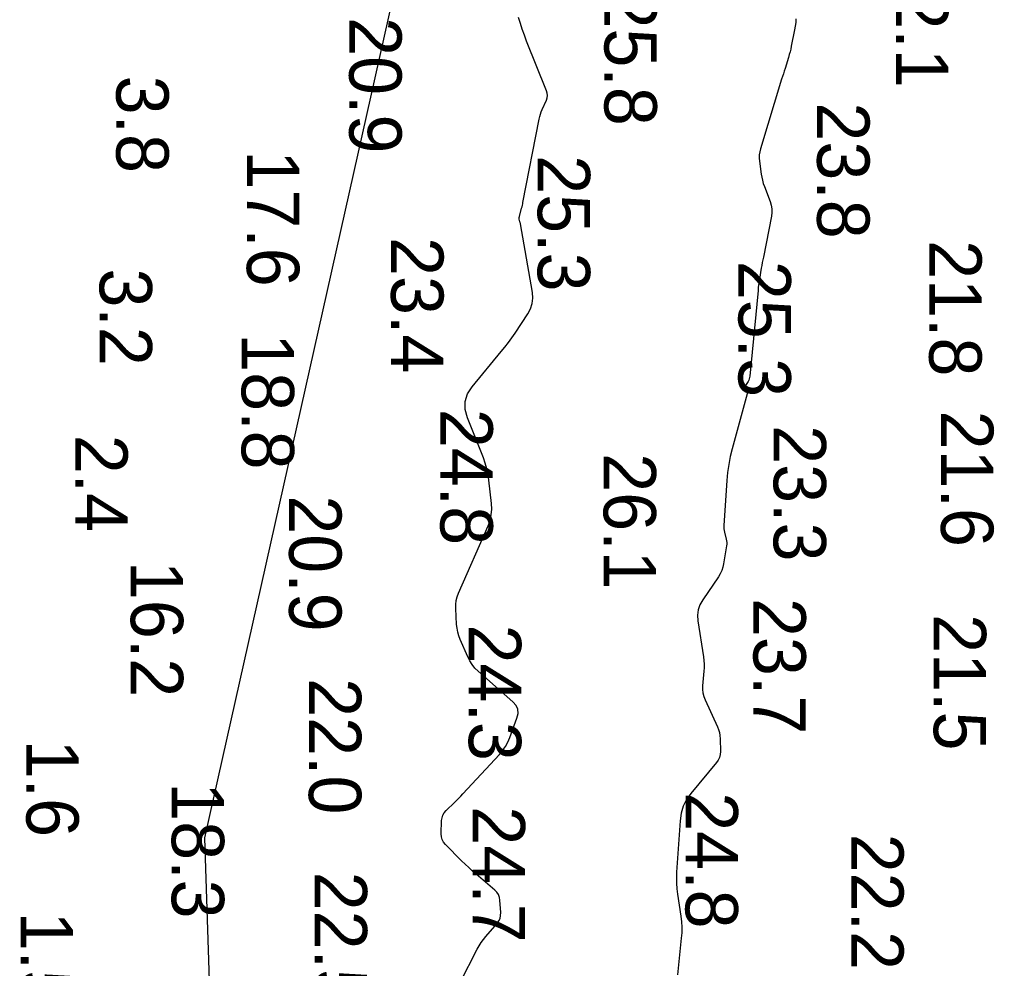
# Model space of a CAD drawing. Extents: x 1178573 to 1187098, y 693282 to 751751.
# Drawn here: x 1182242.9 to 1182479, y 744784.3 to 745010.6 of the extents above; entities that cross this region are included whole.
import ezdxf

# ---------------------------------------------------------------- set-up
doc = ezdxf.new("R2010")
doc.units = 0
for name, color, linetype in [('G-ANNO-PATT', 7, 'Continuous'), ('V-HYDS-MAJR', 7, 'Continuous'), ('V-HYDS-SOUN', 7, 'Continuous')]:
    doc.layers.add(name, color=color, linetype=linetype)

msp = doc.modelspace()

# ---------------------------------------------------------------- linework, layer by layer
at = {"layer": 'G-ANNO-PATT'}
for p, q in [((1182513.26, 745825.17), (1182287, 744815.43)), ((1182362.36, 745009.76), (1182361.94, 745011.19)), ((1182362.82, 745008.35), (1182362.36, 745009.76)), ((1182428.05, 745009.95), (1182427.94, 745009.07)), ((1182428.12, 745010.83), (1182428.05, 745009.95)), ((1182363.32, 745006.94), (1182362.82, 745008.35)), ((1182363.86, 745005.55), (1182363.32, 745006.94)), ((1182427.79, 745008.19), (1182427, 745004.29)), ((1182427.94, 745009.07), (1182427.79, 745008.19)), ((1182368.6, 744993.63), (1182363.86, 745005.55)), ((1182426.52, 745002.3), (1182426.32, 745001.64)), ((1182426.7, 745002.96), (1182426.52, 745002.3)), ((1182426.86, 745003.62), (1182426.7, 745002.96)), ((1182427, 745004.29), (1182426.86, 745003.62)), ((1182426.32, 745001.64), (1182425.51, 744999.03)), ((1182425.11, 744997.73), (1182424.91, 744997.08)), ((1182425.31, 744998.38), (1182425.11, 744997.73)), ((1182425.51, 744999.03), (1182425.31, 744998.38)), ((1182424.7, 744996.42), (1182419.64, 744979.86)), ((1182424.91, 744997.08), (1182424.7, 744996.42)), ((1182368.76, 744993.07), (1182368.6, 744993.63)), ((1182368.81, 744992.52), (1182368.76, 744993.07)), ((1182367.58, 744989.21), (1182368.56, 744991.41)), ((1182368.56, 744991.41), (1182368.74, 744991.96)), ((1182368.74, 744991.96), (1182368.81, 744992.52)), ((1182366.99, 744987.51), (1182367.16, 744988.08)), ((1182367.16, 744988.08), (1182367.35, 744988.65)), ((1182367.35, 744988.65), (1182367.58, 744989.21)), ((1182362.99, 744967.05), (1182366.86, 744986.92)), ((1182366.86, 744986.92), (1182366.99, 744987.51)), ((1182419.46, 744979.12), (1182419.35, 744978.38)), ((1182419.64, 744979.86), (1182419.46, 744979.12)), ((1182419.35, 744978.38), (1182419.33, 744977.63)), ((1182419.33, 744977.63), (1182419.4, 744976.87)), ((1182419.4, 744976.87), (1182419.82, 744973.81)), ((1182419.82, 744973.81), (1182419.94, 744973.06)), ((1182419.94, 744973.06), (1182420.11, 744972.31)), ((1182420.11, 744972.31), (1182420.32, 744971.57)), ((1182420.32, 744971.57), (1182420.58, 744970.85)), ((1182420.58, 744970.85), (1182421.96, 744967.23)), ((1182362.92, 744966.7), (1182362.99, 744967.05)), ((1182421.96, 744967.23), (1182422.23, 744966.39)), ((1182362.15, 744963.7), (1182362.67, 744965.66)), ((1182362.67, 744965.66), (1182362.76, 744966.01)), ((1182362.76, 744966.01), (1182362.84, 744966.35)), ((1182362.84, 744966.35), (1182362.92, 744966.7)), ((1182422.23, 744966.39), (1182422.36, 744965.53)), ((1182422.37, 744964.66), (1182422.26, 744963.78)), ((1182422.36, 744965.53), (1182422.37, 744964.66)), ((1182362.06, 744963.27), (1182362.11, 744963.49)), ((1182362.06, 744963.21), (1182362.06, 744963.27)), ((1182362.06, 744963.16), (1182362.06, 744963.21)), ((1182362.06, 744963.11), (1182362.06, 744963.16)), ((1182362.08, 744963.05), (1182362.06, 744963.11)), ((1182362.27, 744962.42), (1182362.08, 744963.05)), ((1182362.11, 744963.49), (1182362.12, 744963.54)), ((1182362.12, 744963.54), (1182362.13, 744963.59)), ((1182362.13, 744963.59), (1182362.14, 744963.65)), ((1182362.14, 744963.65), (1182362.15, 744963.7)), ((1182362.3, 744962.29), (1182362.27, 744962.42)), ((1182362.33, 744962.17), (1182362.3, 744962.29)), ((1182362.36, 744962.04), (1182362.33, 744962.17)), ((1182362.38, 744961.92), (1182362.36, 744962.04)), ((1182422.26, 744963.78), (1182420.34, 744954.01)), ((1182365.23, 744945.51), (1182362.38, 744961.92)), ((1182420.09, 744952.69), (1182419.97, 744952.02)), ((1182420.21, 744953.35), (1182420.09, 744952.69)), ((1182420.34, 744954.01), (1182420.21, 744953.35)), ((1182419.85, 744951.36), (1182419.41, 744948.7)), ((1182419.97, 744952.02), (1182419.85, 744951.36)), ((1182419.3, 744948.03), (1182419.21, 744947.36)), ((1182419.41, 744948.7), (1182419.3, 744948.03)), ((1182365.34, 744944.17), (1182365.23, 744945.51)), ((1182419.06, 744946.02), (1182417.12, 744925.55)), ((1182419.13, 744946.69), (1182419.06, 744946.02)), ((1182419.21, 744947.36), (1182419.13, 744946.69)), ((1182365.21, 744942.89), (1182365.34, 744944.17)), ((1182364.17, 744940.47), (1182364.82, 744941.65)), ((1182364.82, 744941.65), (1182365.21, 744942.89)), ((1182361.11, 744935.86), (1182364.17, 744940.47)), ((1182359.52, 744933.6), (1182360.33, 744934.72)), ((1182360.33, 744934.72), (1182361.11, 744935.86)), ((1182350.88, 744923.04), (1182357.81, 744931.42)), ((1182357.81, 744931.42), (1182358.68, 744932.5)), ((1182358.68, 744932.5), (1182359.52, 744933.6)), ((1182416.69, 744924.3), (1182415.78, 744922.88)), ((1182416.86, 744924.6), (1182416.69, 744924.3)), ((1182416.98, 744924.9), (1182416.86, 744924.6)), ((1182417.07, 744925.22), (1182416.98, 744924.9)), ((1182417.12, 744925.55), (1182417.07, 744925.22)), ((1182349.76, 744921.32), (1182350.88, 744923.04)), ((1182415.71, 744922.74), (1182415.7, 744922.61)), ((1182415.7, 744922.61), (1182415.74, 744922.48)), ((1182415.78, 744922.88), (1182415.71, 744922.74)), ((1182415.74, 744922.48), (1182415.84, 744922.36)), ((1182415.84, 744922.36), (1182416.34, 744921.88)), ((1182349.2, 744919.51), (1182349.76, 744921.32)), ((1182416.49, 744921.32), (1182412.9, 744908.25)), ((1182416.34, 744921.88), (1182416.44, 744921.76)), ((1182416.44, 744921.76), (1182416.5, 744921.62)), ((1182416.52, 744921.48), (1182416.49, 744921.32)), ((1182416.5, 744921.62), (1182416.52, 744921.48)), ((1182349.18, 744917.62), (1182349.2, 744919.51)), ((1182349.72, 744915.64), (1182349.18, 744917.62)), ((1182353.53, 744906.1), (1182349.72, 744915.64)), ((1182412.9, 744908.25), (1182412.44, 744906.39)), ((1182354, 744904.79), (1182353.53, 744906.1)), ((1182412.44, 744906.39), (1182412.07, 744904.5)), ((1182354.38, 744903.46), (1182354, 744904.79)), ((1182354.67, 744902.11), (1182354.38, 744903.46)), ((1182412.07, 744904.5), (1182411.8, 744902.6)), ((1182354.86, 744900.73), (1182354.67, 744902.11)), ((1182355.47, 744895.19), (1182354.86, 744900.73)), ((1182411.62, 744900.68), (1182410.9, 744889.97)), ((1182411.8, 744902.6), (1182411.62, 744900.68)), ((1182355.41, 744892.47), (1182355.53, 744893.81)), ((1182355.53, 744893.81), (1182355.47, 744895.19)), ((1182355.12, 744891.15), (1182355.41, 744892.47)), ((1182347.59, 744873.78), (1182354.65, 744889.85)), ((1182354.65, 744889.85), (1182355.12, 744891.15)), ((1182410.9, 744889.97), (1182410.89, 744889.55)), ((1182410.89, 744889.55), (1182410.91, 744889.14)), ((1182410.91, 744889.14), (1182410.97, 744888.73)), ((1182410.97, 744888.73), (1182411.05, 744888.33)), ((1182411.05, 744888.33), (1182411.47, 744886.71)), ((1182411.47, 744886.71), (1182411.55, 744886.3)), ((1182411.54, 744885.07), (1182410.85, 744880.79)), ((1182411.59, 744885.48), (1182411.54, 744885.07)), ((1182411.55, 744886.3), (1182411.59, 744885.89)), ((1182411.59, 744885.89), (1182411.59, 744885.48)), ((1182410.67, 744879.96), (1182410.4, 744879.16)), ((1182410.85, 744880.79), (1182410.67, 744879.96)), ((1182409.6, 744877.67), (1182405.87, 744872.22)), ((1182410.05, 744878.4), (1182409.6, 744877.67)), ((1182410.4, 744879.16), (1182410.05, 744878.4)), ((1182347.04, 744872), (1182347.26, 744872.9)), ((1182347.26, 744872.9), (1182347.59, 744873.78)), ((1182346.94, 744871.08), (1182347.04, 744872)), ((1182346.94, 744870.15), (1182346.94, 744871.08)), ((1182347.16, 744866.35), (1182346.94, 744870.15)), ((1182405.21, 744871.04), (1182404.8, 744869.81)), ((1182405.87, 744872.22), (1182405.21, 744871.04)), ((1182404.8, 744869.81), (1182404.63, 744868.53)), ((1182404.63, 744868.53), (1182404.72, 744867.18)), ((1182347.26, 744865.41), (1182347.16, 744866.35)), ((1182347.43, 744864.49), (1182347.26, 744865.41)), ((1182404.72, 744867.18), (1182406.03, 744858.59)), ((1182347.69, 744863.59), (1182347.43, 744864.49)), ((1182348.03, 744862.71), (1182347.69, 744863.59)), ((1182349.82, 744858.57), (1182348.03, 744862.71)), ((1182350.29, 744857.62), (1182349.82, 744858.57)), ((1182406.03, 744858.59), (1182406.14, 744857.73)), ((1182350.86, 744856.74), (1182350.29, 744857.62)), ((1182351.52, 744855.93), (1182350.86, 744856.74)), ((1182352.27, 744855.19), (1182351.52, 744855.93)), ((1182406.14, 744857.73), (1182406.19, 744856.87)), ((1182406.19, 744856), (1182406.14, 744855.14)), ((1182406.19, 744856.87), (1182406.19, 744856)), ((1182360.58, 744847.87), (1182352.27, 744855.19)), ((1182406.14, 744855.14), (1182405.85, 744851.67)), ((1182405.85, 744851.67), (1182405.83, 744850.82)), ((1182405.83, 744850.82), (1182405.92, 744849.98)), ((1182405.92, 744849.98), (1182406.11, 744849.16)), ((1182406.11, 744849.16), (1182406.42, 744848.36)), ((1182361.33, 744847.02), (1182360.58, 744847.87)), ((1182361.74, 744846.08), (1182361.33, 744847.02)), ((1182406.42, 744848.36), (1182409.36, 744841.93)), ((1182361.56, 744843.96), (1182361.82, 744845.06)), ((1182361.82, 744845.06), (1182361.74, 744846.08)), ((1182359.86, 744839.37), (1182361.56, 744843.96)), ((1182409.36, 744841.93), (1182409.63, 744841.23)), ((1182359.38, 744838.26), (1182359.86, 744839.37)), ((1182409.63, 744841.23), (1182409.84, 744840.52)), ((1182409.84, 744840.52), (1182409.97, 744839.79)), ((1182409.97, 744839.79), (1182410.02, 744839.04)), ((1182358.13, 744836.21), (1182358.81, 744837.2)), ((1182358.81, 744837.2), (1182359.38, 744838.26)), ((1182410.02, 744839.04), (1182410.1, 744836.03)), ((1182348.64, 744825.89), (1182357.35, 744835.28)), ((1182357.35, 744835.28), (1182358.13, 744836.21)), ((1182409.89, 744834.61), (1182409.59, 744833.96)), ((1182410.06, 744835.29), (1182409.89, 744834.61)), ((1182410.1, 744836.03), (1182410.06, 744835.29)), ((1182409.17, 744833.36), (1182403.07, 744825.99)), ((1182409.59, 744833.96), (1182409.17, 744833.36)), ((1182347.67, 744824.87), (1182348.16, 744825.37)), ((1182348.16, 744825.37), (1182348.64, 744825.89)), ((1182403.07, 744825.99), (1182402.03, 744824.52)), ((1182344.65, 744821.91), (1182346.67, 744823.87)), ((1182346.67, 744823.87), (1182347.17, 744824.37)), ((1182347.17, 744824.37), (1182347.67, 744824.87)), ((1182401.24, 744822.94), (1182400.72, 744821.26)), ((1182402.03, 744824.52), (1182401.24, 744822.94)), ((1182343.67, 744820.2), (1182343.87, 744820.82)), ((1182343.87, 744820.82), (1182344.2, 744821.39)), ((1182344.2, 744821.39), (1182344.65, 744821.91)), ((1182400.72, 744821.26), (1182400.47, 744819.47)), ((1182343.47, 744816.39), (1182343.58, 744819.52)), ((1182343.58, 744819.52), (1182343.67, 744820.2)), ((1182400.47, 744819.47), (1182399.64, 744807.19)), ((1182343.51, 744815.66), (1182343.47, 744816.39)), ((1182343.69, 744814.98), (1182343.51, 744815.66)), ((1182287, 744815.43), (1182297.57, 744491.38)), ((1182344.02, 744814.36), (1182343.69, 744814.98)), ((1182344.48, 744813.8), (1182344.02, 744814.36)), ((1182348.35, 744809.91), (1182344.48, 744813.8)), ((1182349.18, 744809.1), (1182348.35, 744809.91)), ((1182350.03, 744808.3), (1182349.18, 744809.1)), ((1182350.9, 744807.51), (1182350.03, 744808.3)), ((1182351.78, 744806.75), (1182350.9, 744807.51)), ((1182356.28, 744802.92), (1182351.78, 744806.75)), ((1182399.64, 744807.19), (1182399.58, 744805.87)), ((1182399.58, 744805.87), (1182399.6, 744804.56)), ((1182399.6, 744804.56), (1182399.69, 744803.24)), ((1182356.78, 744802.42), (1182356.28, 744802.92)), ((1182357.15, 744801.84), (1182356.78, 744802.42)), ((1182357.38, 744801.2), (1182357.15, 744801.84)), ((1182399.69, 744803.24), (1182399.85, 744801.93)), ((1182399.85, 744801.93), (1182400.64, 744796.7)), ((1182357.5, 744800.5), (1182357.38, 744801.2)), ((1182357.68, 744797.56), (1182357.5, 744800.5)), ((1182357.51, 744796.18), (1182357.66, 744796.85)), ((1182357.66, 744796.85), (1182357.68, 744797.56)), ((1182354.13, 744791.88), (1182356.81, 744794.98)), ((1182356.81, 744794.98), (1182357.23, 744795.56)), ((1182357.23, 744795.56), (1182357.51, 744796.18)), ((1182400.64, 744796.7), (1182400.79, 744795.39)), ((1182400.79, 744795.39), (1182400.87, 744794.08)), ((1182400.86, 744792.77), (1182400.76, 744791.45)), ((1182400.87, 744794.08), (1182400.86, 744792.77)), ((1182352.51, 744789.63), (1182353, 744790.41)), ((1182353, 744790.41), (1182353.54, 744791.16)), ((1182353.54, 744791.16), (1182354.13, 744791.88)), ((1182400.76, 744791.45), (1182399.87, 744782.69)), ((1182348, 744780.89), (1182352.06, 744788.82)), ((1182352.06, 744788.82), (1182352.51, 744789.63))]:
    msp.add_line(p, q, dxfattribs=at)
at = {"layer": 'V-HYDS-MAJR'}
for points in [[(1182348, 744780.89), (1182352.06, 744788.82), (1182352.51, 744789.63), (1182353, 744790.41), (1182353.54, 744791.16), (1182354.13, 744791.88), (1182356.81, 744794.98), (1182357.23, 744795.56), (1182357.51, 744796.18), (1182357.66, 744796.85), (1182357.68, 744797.56), (1182357.5, 744800.5), (1182357.38, 744801.2), (1182357.15, 744801.84), (1182356.78, 744802.42), (1182356.28, 744802.92), (1182351.78, 744806.75), (1182350.9, 744807.51), (1182350.03, 744808.3), (1182349.18, 744809.1), (1182348.35, 744809.91), (1182344.48, 744813.8), (1182344.02, 744814.36), (1182343.69, 744814.98), (1182343.51, 744815.66), (1182343.47, 744816.39), (1182343.58, 744819.52), (1182343.67, 744820.2), (1182343.87, 744820.82), (1182344.2, 744821.39), (1182344.65, 744821.91), (1182346.67, 744823.87), (1182347.17, 744824.37), (1182347.67, 744824.87), (1182348.16, 744825.37), (1182348.64, 744825.89), (1182357.35, 744835.28), (1182358.13, 744836.21), (1182358.81, 744837.2), (1182359.38, 744838.26), (1182359.86, 744839.37), (1182361.56, 744843.96), (1182361.82, 744845.06), (1182361.74, 744846.08), (1182361.33, 744847.02), (1182360.58, 744847.87), (1182352.27, 744855.19), (1182351.52, 744855.93), (1182350.86, 744856.74), (1182350.29, 744857.62), (1182349.82, 744858.57), (1182348.03, 744862.71), (1182347.69, 744863.59), (1182347.43, 744864.49), (1182347.26, 744865.41), (1182347.16, 744866.35), (1182346.94, 744870.15), (1182346.94, 744871.08), (1182347.04, 744872), (1182347.26, 744872.9), (1182347.59, 744873.78), (1182354.65, 744889.85), (1182355.12, 744891.15), (1182355.41, 744892.47), (1182355.53, 744893.81), (1182355.47, 744895.19), (1182354.86, 744900.73), (1182354.67, 744902.11), (1182354.38, 744903.46), (1182354, 744904.79), (1182353.53, 744906.1), (1182349.72, 744915.64), (1182349.18, 744917.62), (1182349.2, 744919.51), (1182349.76, 744921.32), (1182350.88, 744923.04), (1182357.81, 744931.42), (1182358.68, 744932.5), (1182359.52, 744933.6), (1182360.33, 744934.72), (1182361.11, 744935.86), (1182364.17, 744940.47), (1182364.82, 744941.65), (1182365.21, 744942.89), (1182365.34, 744944.17), (1182365.23, 744945.51), (1182362.38, 744961.92), (1182362.36, 744962.04), (1182362.33, 744962.17), (1182362.3, 744962.29), (1182362.27, 744962.42), (1182362.08, 744963.05), (1182362.06, 744963.11), (1182362.06, 744963.16), (1182362.06, 744963.21), (1182362.06, 744963.27), (1182362.11, 744963.49), (1182362.12, 744963.54), (1182362.13, 744963.59), (1182362.14, 744963.65), (1182362.15, 744963.7), (1182362.67, 744965.66), (1182362.76, 744966.01), (1182362.84, 744966.35), (1182362.92, 744966.7), (1182362.99, 744967.05), (1182366.86, 744986.92), (1182366.99, 744987.51), (1182367.16, 744988.08), (1182367.35, 744988.65), (1182367.58, 744989.21), (1182368.56, 744991.41), (1182368.74, 744991.96), (1182368.81, 744992.52), (1182368.76, 744993.07), (1182368.6, 744993.63), (1182363.86, 745005.55), (1182363.32, 745006.94), (1182362.82, 745008.35), (1182362.36, 745009.76), (1182361.94, 745011.19)], [(1182428.12, 745010.83), (1182428.05, 745009.95), (1182427.94, 745009.07), (1182427.79, 745008.19), (1182427, 745004.29), (1182426.86, 745003.62), (1182426.7, 745002.96), (1182426.52, 745002.3), (1182426.32, 745001.64), (1182425.51, 744999.03), (1182425.31, 744998.38), (1182425.11, 744997.73), (1182424.91, 744997.08), (1182424.7, 744996.42), (1182419.64, 744979.86), (1182419.46, 744979.12), (1182419.35, 744978.38), (1182419.33, 744977.63), (1182419.4, 744976.87), (1182419.82, 744973.81), (1182419.94, 744973.06), (1182420.11, 744972.31), (1182420.32, 744971.57), (1182420.58, 744970.85), (1182421.96, 744967.23), (1182422.23, 744966.39), (1182422.36, 744965.53), (1182422.37, 744964.66), (1182422.26, 744963.78), (1182420.34, 744954.01), (1182420.21, 744953.35), (1182420.09, 744952.69), (1182419.97, 744952.02), (1182419.85, 744951.36), (1182419.41, 744948.7), (1182419.3, 744948.03), (1182419.21, 744947.36), (1182419.13, 744946.69), (1182419.06, 744946.02), (1182417.12, 744925.55), (1182417.07, 744925.22), (1182416.98, 744924.9), (1182416.86, 744924.6), (1182416.69, 744924.3), (1182415.78, 744922.88), (1182415.71, 744922.74), (1182415.7, 744922.61), (1182415.74, 744922.48), (1182415.84, 744922.36), (1182416.34, 744921.88), (1182416.44, 744921.76), (1182416.5, 744921.62), (1182416.52, 744921.48), (1182416.49, 744921.32), (1182412.9, 744908.25), (1182412.44, 744906.39), (1182412.07, 744904.5), (1182411.8, 744902.6), (1182411.62, 744900.68), (1182410.9, 744889.97), (1182410.89, 744889.55), (1182410.91, 744889.14), (1182410.97, 744888.73), (1182411.05, 744888.33), (1182411.47, 744886.71), (1182411.55, 744886.3), (1182411.59, 744885.89), (1182411.59, 744885.48), (1182411.54, 744885.07), (1182410.85, 744880.79), (1182410.67, 744879.96), (1182410.4, 744879.16), (1182410.05, 744878.4), (1182409.6, 744877.67), (1182405.87, 744872.22), (1182405.21, 744871.04), (1182404.8, 744869.81), (1182404.63, 744868.53), (1182404.72, 744867.18), (1182406.03, 744858.59), (1182406.14, 744857.73), (1182406.19, 744856.87), (1182406.19, 744856), (1182406.14, 744855.14), (1182405.85, 744851.67), (1182405.83, 744850.82), (1182405.92, 744849.98), (1182406.11, 744849.16), (1182406.42, 744848.36), (1182409.36, 744841.93), (1182409.63, 744841.23), (1182409.84, 744840.52), (1182409.97, 744839.79), (1182410.02, 744839.04), (1182410.1, 744836.03), (1182410.06, 744835.29), (1182409.89, 744834.61), (1182409.59, 744833.96), (1182409.17, 744833.36), (1182403.07, 744825.99), (1182402.03, 744824.52), (1182401.24, 744822.94), (1182400.72, 744821.26), (1182400.47, 744819.47), (1182399.64, 744807.19), (1182399.58, 744805.87), (1182399.6, 744804.56), (1182399.69, 744803.24), (1182399.85, 744801.93), (1182400.64, 744796.7), (1182400.79, 744795.39), (1182400.87, 744794.08), (1182400.86, 744792.77), (1182400.76, 744791.45), (1182399.87, 744782.69)]]:
    msp.add_lwpolyline(points, dxfattribs=at)

# ---------------------------------------------------------------- texts
at = {"layer": 'V-HYDS-SOUN'}
for s, p in [('22.1 ', (1182451.97, 745026.93)), ('25.8 ', (1182382.42, 745017.85)), ('20.9 ', (1182321.53, 745011.25)), ('3.8', (1182265.95, 744997.29)), ('23.8 ', (1182433.17, 744990.91)), ('17.6 ', (1182297.11, 744979.46)), ('25.3 ', (1182366.5, 744978.31)), ('23.4 ', (1182331.52, 744958.77)), ('21.8 ', (1182459.91, 744958.04)), ('3.2', (1182261.98, 744951.28)), ('25.3 ', (1182414.4, 744953.11)), ('18.8 ', (1182295.87, 744935.82)), ('24.8 ', (1182343.28, 744917.78)), ('21.6 ', (1182462.72, 744917.35)), ('23.3 ', (1182422.79, 744913.88)), ('2.4', (1182256.17, 744911.59)), ('26.1 ', (1182382.22, 744907.18)), ('20.9 ', (1182307.19, 744897.14)), ('16.2 ', (1182269.41, 744881.49)), ('23.7 ', (1182417.97, 744872.64)), ('21.5 ', (1182460.99, 744868.78)), ('24.3 ', (1182350.06, 744866.3)), ('22.0 ', (1182311.9, 744853.52)), ('1.6', (1182244.49, 744838.82)), ('18.3 ', (1182279.19, 744828.67)), ('24.8 ', (1182401.77, 744826.28)), ('24.7 ', (1182350.98, 744822.93)), ('22.2 ', (1182441.29, 744816.4)), ('22.5 ', (1182313.29, 744807.33)), ('1.5', (1182243.11, 744797.76))]:
    msp.add_text(s, height=12.5, rotation=270, dxfattribs=at).set_placement(p)

doc.saveas('drawing.dxf')
